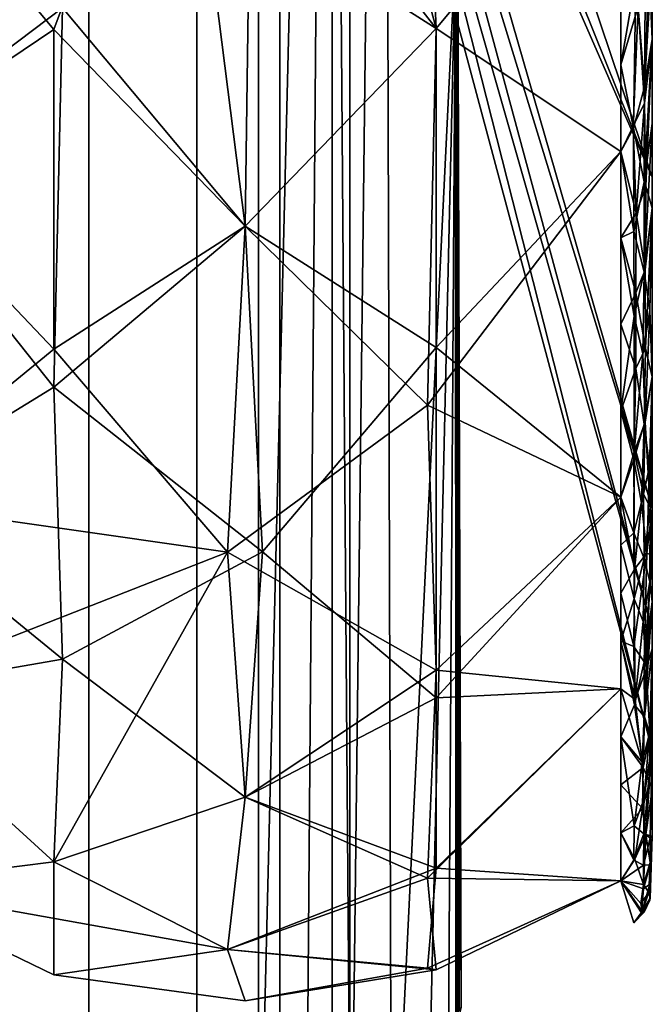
# Model space of a CAD drawing. Header units: inches. Extents: x -17 to 17, y -17 to 17.1.
# Tile 317 of 656: x 15.064 to 15.669, y -15.331 to -14.389. Entities that reach past the tile are written whole.
import ezdxf

# ---------------------------------------------------------------- set-up
doc = ezdxf.new("R2010")
doc.units = ezdxf.units.IN
doc.header["$MEASUREMENT"] = 0
for name, color, linetype in [('AFUCH-3-ARFB', 5, 'Continuous'), ('AFUCH-3-ARPL', 19, 'Continuous'), ('AFUCH-3-CTPL', 19, 'Continuous')]:
    doc.layers.add(name, color=color, linetype=linetype)

msp = doc.modelspace()

# ---------------------------------------------------------------- meshes
at = {"layer": 'AFUCH-3-ARFB'}
mesh = msp.add_polyface(dxfattribs=at)
corners = [(15.416, 10.1924, 18.5), (15.28596, 9.68825, 18.5), (14.92603, 9.31205, 18.5), (14.50286, 9.05141, 18.5), (14.31394, 8.96839, 18.5), (14.10954, 8.94, 18.5), (13.54011, 8.94, 18.5), (13.54011, -12.13793, 18.5), (14.21887, -12.13793, 18.5), (14.33895, -12.15099, 18.5), (14.45342, -12.18956, 18.5), (14.89992, -12.39613, 18.5), (15.32181, -12.76387, 18.5), (15.48003, -13.30069, 18.5), (15.48617, -15.33459, 18.5), (15.3537, -15.835, 18.5), (14.98878, -16.20212, 18.5), (14.48918, -16.3376, 18.5), (13.43805, -16.34077, 18.5), (12.93678, -16.20781, 18.5), (12.56952, -15.84165, 18.5), (12.43504, -15.34078, 18.5), (12.43504, 12.84034, 18.5), (12.54447, 13.10511, 18.5), (12.80891, 13.21534, 18.5), (14.65687, 13.22091, 18.5), (15.18786, 13.00284, 18.5), (15.40912, 12.47318, 18.5)]
mesh.append_faces([[corners[k] for k in face] for face in [(0, 22, 27), (18, 21, 17)]], dxfattribs={"vtx0": -1, "vtx1": -1})
mesh.append_faces([[corners[k] for k in face] for face in [(0, 5, 6, 22), (21, 13, 14, 17)]], dxfattribs={"vtx0": -1, "vtx2": -1, "vtx3": -1})
mesh.append_faces([[corners[k] for k in face] for face in [(2, 3, 0, 1), (20, 21, 18, 19)]], dxfattribs={"vtx1": -1})
mesh.append_faces([[corners[k] for k in face] for face in [(7, 8, 13, 21)]], dxfattribs={"vtx1": -1, "vtx2": -1, "vtx3": -1})
mesh.append_faces([[corners[k] for k in face] for face in [(6, 7, 21, 22)]], dxfattribs={"vtx1": -1, "vtx3": -1})
mesh.append_faces([[corners[k] for k in face] for face in [(11, 12, 13, 10), (15, 16, 17, 14)]], dxfattribs={"vtx2": -1})
mesh.append_faces([[corners[k] for k in face] for face in [(3, 4, 5, 0), (25, 26, 27, 22), (8, 9, 10, 13)]], dxfattribs={"vtx2": -1, "vtx3": -1})
mesh.append_faces([[corners[k] for k in face] for face in [(22, 23, 24, 25)]], dxfattribs={"vtx3": -1})
mesh = msp.add_polyface(dxfattribs=at)
corners = [(12.62894, -15.58325, 38.875), (15.29214, -15.58325, 38.875), (15.29214, -12.72204, 38.875), (15.11816, -12.53594, 38.875), (14.90296, -12.39991, 38.875), (14.45374, -12.19058, 38.875), (14.33788, -12.15127, 38.875), (14.21604, -12.13793, 38.875), (13.54011, -12.13798, 38.875), (13.54011, -11.24071, 38.875), (12.62894, -11.24071, 38.875)]
mesh.append_faces([[corners[k] for k in face] for face in [(7, 8, 2)]], dxfattribs={"vtx1": -1, "vtx2": -1})
mesh.append_faces([[corners[k] for k in face] for face in [(5, 6, 7, 4)]], dxfattribs={"vtx2": -1})
mesh.append_faces([[corners[k] for k in face] for face in [(0, 1, 2, 8), (2, 3, 4, 7)]], dxfattribs={"vtx2": -1, "vtx3": -1})
mesh.append_faces([[corners[k] for k in face] for face in [(8, 9, 10, 0)]], dxfattribs={"vtx3": -1})
mesh = msp.add_polyface(dxfattribs=at)
corners = [(15.29214, -15.58325, 38.875), (15.33751, -15.58325, 38.86993), (15.38065, -15.58325, 38.85497), (15.41943, -15.58325, 38.83086), (15.45193, -15.58325, 38.79879), (15.47362, -15.46585, 38.76604), (15.48117, -15.34291, 38.75027), (15.48088, -14.32447, 38.75096), (15.48059, -13.30602, 38.75163), (15.47252, -13.17951, 38.76808), (15.44947, -13.05878, 38.80177), (15.41192, -12.94215, 38.83651), (15.35951, -12.82935, 38.86365), (15.29214, -12.72204, 38.875)]
mesh.append_faces([[corners[k] for k in face] for face in [(9, 7, 8)]], dxfattribs={"vtx0": -1})
mesh.append_faces([[corners[k] for k in face] for face in [(11, 7, 10), (12, 2, 11)]], dxfattribs={"vtx0": -1, "vtx1": -1})
mesh.append_faces([[corners[k] for k in face] for face in [(7, 11, 3)]], dxfattribs={"vtx0": -1, "vtx1": -1, "vtx2": -1})
mesh.append_faces([[corners[k] for k in face] for face in [(7, 9, 10), (11, 2, 3)]], dxfattribs={"vtx0": -1, "vtx2": -1})
mesh.append_faces([[corners[k] for k in face] for face in [(4, 5, 7), (3, 4, 7), (1, 2, 12), (0, 1, 12)]], dxfattribs={"vtx1": -1, "vtx2": -1})
mesh.append_faces([[corners[k] for k in face] for face in [(5, 6, 7), (12, 13, 0)]], dxfattribs={"vtx2": -1})
mesh = msp.add_polyface(dxfattribs=at)
corners = [(15.48003, -13.30069, 18.5), (15.48059, -13.30602, 38.75163), (15.48088, -14.32447, 38.75096), (15.48117, -15.34291, 38.75027), (15.48617, -15.33459, 18.5), (15.48022, -13.30252, 25.4445), (15.48445, -15.33745, 25.44315), (15.48335, -14.40018, 18.5), (15.48041, -13.30427, 32.09807), (15.48197, -14.32115, 28.77128), (15.48281, -15.34018, 32.09671), (15.48144, -13.7679, 18.5), (15.482, -14.08565, 23.5237), (15.48374, -14.76554, 22.67707), (15.48031, -13.3034, 28.77128), (15.48121, -13.81177, 27.10789), (15.48111, -13.85967, 31.15754), (15.48158, -14.47896, 33.76115), (15.4805, -13.30515, 35.42485), (15.48072, -13.77392, 38.75132), (15.48091, -13.8372, 34.96639), (15.48103, -14.83369, 38.75061)]
mesh.append_faces([[corners[k] for k in face] for face in [(19, 18, 1)]], dxfattribs={"vtx0": -1})
mesh.append_faces([[corners[k] for k in face] for face in [(11, 12, 7), (8, 16, 14), (7, 13, 4)]], dxfattribs={"vtx0": -1, "vtx1": -1})
mesh.append_faces([[corners[k] for k in face] for face in [(13, 12, 9), (18, 19, 20), (17, 21, 10), (16, 15, 14), (7, 12, 13), (5, 12, 11), (15, 12, 5), (6, 13, 9), (15, 16, 9), (15, 9, 12), (9, 16, 17), (16, 8, 20), (17, 10, 9), (20, 17, 16), (17, 20, 2)]], dxfattribs={"vtx0": -1, "vtx1": -1, "vtx2": -1})
mesh.append_faces([[corners[k] for k in face] for face in [(20, 8, 18), (15, 5, 14), (17, 2, 21)]], dxfattribs={"vtx0": -1, "vtx2": -1})
mesh.append_faces([[corners[k] for k in face] for face in [(3, 10, 21)]], dxfattribs={"vtx1": -1})
mesh.append_faces([[corners[k] for k in face] for face in [(6, 4, 13), (10, 6, 9), (19, 2, 20)]], dxfattribs={"vtx1": -1, "vtx2": -1})
mesh.append_faces([[corners[k] for k in face] for face in [(11, 0, 5)]], dxfattribs={"vtx2": -1})
at = {"layer": 'AFUCH-3-ARPL'}
mesh = msp.add_polyface(dxfattribs=at)
corners = [(15.37973, 9.48387, 35.62321), (15.37973, 7.98648, 36.10974), (15.37973, 3.14397, 37.47721), (15.37973, -1.791, 38.46006), (15.37973, -6.78793, 39.05221), (15.37973, -11.81593, 39.25), (15.37973, -14.12097, 39.25), (15.37973, -15.36211, 39.25), (15.37973, -15.36211, 38.875), (15.37973, -11.81593, 38.875), (15.37973, -6.81738, 38.67837), (15.37973, -1.84973, 38.08969), (15.37973, 3.05632, 37.1126), (15.37973, 7.87046, 35.75314), (15.37973, 10.48894, 34.90234), (15.37973, 10.60482, 35.25899)]
mesh.append_faces([[corners[k] for k in face] for face in [(13, 2, 12)]], dxfattribs={"vtx0": -1, "vtx1": -1})
mesh.append_faces([[corners[k] for k in face] for face in [(3, 11, 12, 2)]], dxfattribs={"vtx0": -1, "vtx2": -1})
mesh.append_faces([[corners[k] for k in face] for face in [(5, 6, 9), (1, 2, 13, 0)]], dxfattribs={"vtx1": -1, "vtx2": -1})
mesh.append_faces([[corners[k] for k in face] for face in [(4, 5, 9, 10), (3, 4, 10, 11)]], dxfattribs={"vtx1": -1, "vtx3": -1})
mesh.append_faces([[corners[k] for k in face] for face in [(14, 15, 0, 13)]], dxfattribs={"vtx2": -1})
mesh.append_faces([[corners[k] for k in face] for face in [(6, 7, 8, 9)]], dxfattribs={"vtx3": -1})
mesh = msp.add_polyface(dxfattribs=at)
corners = [(15.37973, -11.81593, 38.875), (15.37973, -15.36211, 38.875), (15.2625, -15.79961, 38.875), (14.94223, -16.11988, 38.875), (14.50473, -16.23711, 38.875), (13.49607, -16.23711, 38.875), (13.05857, -16.11988, 38.875), (12.7383, -15.79961, 38.875), (12.62107, -15.36211, 38.875), (12.62107, -11.81593, 38.875)]
mesh.append_faces([[corners[k] for k in face] for face in [(1, 4, 5, 8)]], dxfattribs={"vtx0": -1, "vtx2": -1, "vtx3": -1})
mesh.append_faces([[corners[k] for k in face] for face in [(6, 7, 8, 5), (2, 3, 4, 1), (9, 0, 1, 8)]], dxfattribs={"vtx2": -1})
mesh = msp.add_polyface(dxfattribs=at)
corners = [(15.37973, -14.12097, 39.25), (15.3627, -14.12097, 39.37941), (15.31275, -14.12097, 39.5), (15.23329, -14.12097, 39.60355), (15.12973, -14.12097, 39.68301), (15.00914, -14.12097, 39.73296), (14.87973, -14.12097, 39.75), (14.87973, -15.36211, 39.75), (15.00914, -15.36211, 39.73296), (15.12973, -15.36211, 39.68301), (15.23329, -15.36211, 39.60355), (15.31275, -15.36211, 39.5), (15.3627, -15.36211, 39.37941), (15.37973, -15.36211, 39.25)]
mesh.append_faces([[corners[k] for k in face] for face in [(1, 12, 13, 0)]], dxfattribs={"vtx0": -1})
mesh.append_faces([[corners[k] for k in face] for face in [(2, 11, 12, 1), (11, 2, 3, 10), (5, 8, 9, 4), (10, 3, 4, 9)]], dxfattribs={"vtx0": -1, "vtx2": -1})
mesh.append_faces([[corners[k] for k in face] for face in [(6, 7, 8, 5)]], dxfattribs={"vtx2": -1})
at = {"layer": 'AFUCH-3-CTPL'}
mesh = msp.add_polyface(dxfattribs=at)
corners = [(14.91875, -13.35996, 0.0629), (15.27931, -13.35996, 0.00001), (15.63909, -13.35996, 0.06726), (15.63909, -14.18476, 0.25552), (15.63909, -14.84621, 0.783), (15.63909, -15.21328, 1.54524), (15.63909, -15.21328, 2.39126), (15.63909, -14.84621, 3.15349), (15.63909, -14.18476, 3.68098), (15.63909, -13.35996, 3.86924), (15.27931, -13.35996, 3.93648), (14.91875, -13.35996, 3.8736), (14.91875, -14.18666, 3.68491), (14.91875, -14.84962, 3.15622), (14.91875, -15.21754, 2.39223), (14.91875, -15.21754, 1.54427), (14.91875, -14.84962, 0.78028), (14.91875, -14.18666, 0.25159), (15.27931, -14.58713, 3.50708), (15.27931, -15.13327, 2.82223), (15.27931, -15.32819, 1.96825), (15.27931, -15.13327, 1.11426), (15.27931, -14.58713, 0.42942), (15.63909, -13.69223, 3.7934), (15.34639, -13.96857, 3.83729), (15.45711, -13.35996, 3.90325), (14.91875, -13.77331, 3.77926), (15.11478, -14.00599, 3.81449), (15.10113, -13.35996, 3.90541), (15.10453, -14.37805, 3.63649), (14.91875, -14.51814, 3.42056), (15.09622, -14.7409, 3.34919), (15.29608, -14.8986, 3.19527), (15.10448, -15.00112, 3.02941), (14.91875, -15.03358, 2.77422), (15.63909, -14.51549, 3.41724), (15.63909, -15.02975, 2.77238), (15.46221, -15.20122, 2.61253), (15.26254, -15.27881, 2.40621), (15.45396, -15.29692, 2.21198), (15.63909, -15.21328, 1.96825), (15.46221, -14.39781, 3.61998), (15.46221, -15.03806, 2.96289), (14.91875, -15.21754, 1.96825), (15.46221, -15.29842, 1.74984), (15.26254, -15.27881, 1.53028), (15.45396, -15.21085, 1.34743), (15.63909, -15.02975, 1.16412), (15.46221, -14.70307, 3.38295), (14.91875, -15.03358, 1.16227), (15.46221, -15.01169, 0.9304), (15.26254, -14.89876, 0.7411), (15.45396, -14.75819, 0.60584), (15.63909, -14.51549, 0.51926), (14.91875, -14.51814, 0.51593), (15.46221, -14.39781, 0.31652), (15.21522, -14.08125, 0.13867), (15.44438, -14.00147, 0.12266), (15.63909, -13.77236, 0.16139), (15.09622, -14.39899, 0.31464), (15.45711, -13.35996, 0.03325), (15.09622, -14.7046, 0.55194), (15.09622, -15.19518, 2.63605), (15.09622, -15.30318, 2.16286), (15.09622, -15.19518, 1.30045), (15.2836, -14.28419, 3.70595), (15.3002, -13.74377, 0.03814), (14.91875, -13.77331, 0.15724), (15.10113, -13.35996, 0.03109), (15.10711, -13.78309, 0.05981)]
mesh.append_faces([[corners[k] for k in face] for face in [(54, 61, 16), (36, 37, 6), (15, 45, 43), (35, 48, 7), (16, 51, 49), (53, 55, 3), (43, 63, 14), (49, 64, 15), (67, 69, 17)]], dxfattribs={"vtx0": -1, "vtx1": -1})
mesh.append_faces([[corners[k] for k in face] for face in [(48, 41, 18), (24, 27, 65), (23, 25, 24), (39, 6, 37), (18, 29, 31), (32, 33, 19), (19, 33, 62), (46, 5, 44), (39, 44, 40), (18, 65, 29), (46, 50, 47), (19, 38, 37), (20, 45, 44), (52, 55, 53), (52, 4, 50), (64, 21, 45), (59, 22, 61), (21, 51, 50), (12, 29, 27), (22, 56, 55), (52, 22, 55), (27, 28, 26), (38, 63, 20), (8, 24, 41), (27, 24, 10), (18, 31, 32), (29, 30, 31), (31, 13, 33), (42, 37, 36), (31, 33, 32), (38, 39, 37), (62, 38, 19), (42, 7, 48), (19, 37, 42), (45, 63, 43), (39, 38, 20), (35, 41, 48), (65, 18, 41), (42, 32, 19), (48, 32, 42), (45, 46, 44), (62, 14, 63), (20, 44, 39), (51, 64, 49), (46, 45, 21), (48, 18, 32), (51, 52, 50), (15, 64, 45), (21, 50, 46), (59, 61, 54), (52, 51, 22), (56, 57, 55), (16, 61, 51), (3, 55, 57), (69, 67, 68), (59, 56, 22), (59, 17, 56), (56, 66, 57), (57, 60, 58), (61, 22, 51), (63, 38, 62), (34, 62, 33), (20, 63, 45), (21, 64, 51), (29, 65, 27), (24, 65, 41), (57, 66, 60), (66, 56, 69), (17, 69, 56), (1, 66, 69)]], dxfattribs={"vtx0": -1, "vtx1": -1, "vtx2": -1})
mesh.append_faces([[corners[k] for k in face] for face in [(24, 25, 10), (29, 12, 30), (33, 13, 34), (44, 5, 40), (50, 4, 47), (66, 1, 60)]], dxfattribs={"vtx0": -1, "vtx2": -1})
mesh.append_faces([[corners[k] for k in face] for face in [(9, 25, 23), (0, 68, 67)]], dxfattribs={"vtx1": -1})
mesh.append_faces([[corners[k] for k in face] for face in [(10, 28, 27), (36, 7, 42), (26, 12, 27), (8, 23, 24), (30, 13, 31), (68, 1, 69), (35, 8, 41), (34, 14, 62), (40, 6, 39), (47, 5, 46), (53, 4, 52), (54, 17, 59), (58, 3, 57)]], dxfattribs={"vtx1": -1, "vtx2": -1})
mesh.append_faces([[corners[k] for k in face] for face in [(28, 11, 26), (60, 2, 58)]], dxfattribs={"vtx2": -1})
mesh = msp.add_polyface(dxfattribs=at)
corners = [(15.66929, -13.35996, 0.24041), (15.40177, -13.35996, 1.23883), (15.40177, -13.87574, 1.45247), (15.40177, -14.08938, 1.96825), (15.40177, -13.87574, 2.48403), (15.40177, -13.35996, 2.69767), (15.66929, -13.35996, 3.69609), (15.66929, -14.22388, 3.4646), (15.66929, -14.85631, 2.83217), (15.66929, -15.0878, 1.96825), (15.66929, -14.85631, 1.10433), (15.66929, -14.22388, 0.4719), (15.40177, -13.61785, 1.34565), (15.40177, -13.98256, 1.71036), (15.40177, -13.98256, 2.22614), (15.40177, -13.61785, 2.59085), (15.40177, -13.74679, 2.53744), (15.40177, -14.03597, 2.09719), (15.66929, -14.97205, 2.40021), (15.66929, -13.79192, 3.58034), (15.40177, -13.4889, 2.64426), (15.40177, -13.92915, 2.35508), (15.66929, -14.97205, 1.53629), (15.40177, -13.92915, 1.58141), (15.66929, -13.79192, 0.35615), (15.40177, -13.4889, 1.29224), (15.40177, -13.74679, 1.39906), (15.66929, -14.54009, 3.14838), (15.40177, -14.03597, 1.8393), (15.66929, -14.54009, 0.78811)]
mesh.append_faces([[corners[k] for k in face] for face in [(6, 20, 5)]], dxfattribs={"vtx0": -1})
mesh.append_faces([[corners[k] for k in face] for face in [(27, 16, 7), (2, 29, 26), (19, 20, 6), (29, 23, 10), (4, 27, 21), (0, 25, 24), (22, 28, 9), (8, 21, 27), (24, 12, 11), (11, 26, 29), (3, 9, 28)]], dxfattribs={"vtx0": -1, "vtx1": -1})
mesh.append_faces([[corners[k] for k in face] for face in [(8, 14, 21), (9, 3, 17), (11, 12, 26), (22, 13, 28)]], dxfattribs={"vtx0": -1, "vtx2": -1})
mesh.append_faces([[corners[k] for k in face] for face in [(1, 25, 0)]], dxfattribs={"vtx1": -1})
mesh.append_faces([[corners[k] for k in face] for face in [(4, 16, 27), (8, 18, 14), (18, 9, 17), (19, 7, 15), (22, 10, 13), (15, 20, 19), (23, 13, 10), (2, 23, 29), (17, 14, 18), (16, 15, 7), (25, 12, 24)]], dxfattribs={"vtx1": -1, "vtx2": -1})
mesh = msp.add_polyface(dxfattribs=at)
corners = [(15.66929, -13.35996, 0.11107), (15.66929, -13.35996, 0.24041), (15.66929, -14.22388, 0.4719), (15.66929, -14.85631, 1.10433), (15.66929, -15.0878, 1.96825), (15.66929, -14.85631, 2.83217), (15.66929, -14.22388, 3.4646), (15.66929, -13.35996, 3.69609), (15.66929, -13.35996, 3.82543), (15.66929, -14.16576, 3.64151), (15.66929, -14.81196, 3.12618), (15.66929, -15.17057, 2.38151), (15.66929, -15.17057, 1.55499), (15.66929, -14.81196, 0.81032), (15.66929, -14.16576, 0.29499)]
mesh.append_faces([[corners[k] for k in face] for face in [(12, 4, 11)]], dxfattribs={"vtx0": -1, "vtx1": -1})
mesh.append_faces([[corners[k] for k in face] for face in [(5, 10, 11, 4), (10, 5, 6, 9)]], dxfattribs={"vtx0": -1, "vtx2": -1})
mesh.append_faces([[corners[k] for k in face] for face in [(1, 2, 14, 0)]], dxfattribs={"vtx1": -1})
mesh.append_faces([[corners[k] for k in face] for face in [(3, 4, 12, 13), (2, 3, 13, 14)]], dxfattribs={"vtx1": -1, "vtx3": -1})
mesh.append_faces([[corners[k] for k in face] for face in [(7, 8, 9, 6)]], dxfattribs={"vtx2": -1})
mesh = msp.add_polyface(dxfattribs=at)
corners = [(15.66724, -14.23373, 3.62255), (15.66929, -14.06503, 3.6645), (15.6634, -14.08443, 3.70297), (15.66257, -14.1063, 0.24127), (15.66298, -14.28361, 0.33002), (15.65211, -14.24646, 0.29515), (15.66165, -14.46939, 3.48949), (15.66595, -14.3336, 3.57013), (15.65586, -14.37694, 3.56134), (15.65099, -14.4914, 3.48757), (15.63909, -14.26744, 3.61504), (15.65258, -14.12433, 3.70012), (15.63909, -14.18476, 3.68098), (15.63909, -14.18476, 0.25552), (15.63909, -14.08166, 0.23199), (15.65178, -14.12528, 0.23607), (15.66929, -14.40808, 3.44826), (15.66929, -14.24653, 3.57709), (15.63909, -14.08166, 3.70451), (15.66929, -14.40808, 0.48824), (15.6618, -14.4536, 0.43589), (15.66929, -14.32731, 0.42382), (15.66929, -14.16576, 0.29499), (15.65355, -14.34963, 0.35547), (15.66156, -14.54458, 0.50461), (15.66929, -14.24653, 0.3594), (15.66929, -14.16576, 3.64151), (15.66019, -14.25665, 3.62623), (15.63909, -14.43281, 0.45332), (15.63909, -14.35012, 0.38739), (15.63909, -14.26744, 0.32145), (15.65142, -14.49332, 0.45077), (15.63909, -14.35012, 3.54911), (15.63909, -14.43281, 3.48317), (15.66929, -14.32731, 3.51268), (15.66292, -14.5487, 3.42571)]
mesh.append_faces([[corners[k] for k in face] for face in [(10, 11, 12), (12, 11, 18), (19, 20, 21)]], dxfattribs={"vtx0": -1, "vtx1": -1})
mesh.append_faces([[corners[k] for k in face] for face in [(0, 1, 2), (3, 4, 5), (6, 7, 8), (6, 8, 9), (6, 16, 7), (7, 17, 0), (4, 3, 22), (4, 23, 5), (5, 15, 3), (20, 19, 24), (27, 10, 8), (2, 11, 27), (5, 13, 15), (5, 23, 30), (23, 4, 20), (23, 31, 28), (20, 31, 23), (7, 27, 8), (33, 9, 8), (27, 7, 0), (27, 0, 2), (27, 11, 10), (20, 4, 21), (6, 35, 16)]], dxfattribs={"vtx0": -1, "vtx1": -1, "vtx2": -1})
mesh.append_faces([[corners[k] for k in face] for face in [(0, 26, 1)]], dxfattribs={"vtx0": -1, "vtx2": -1})
mesh.append_faces([[corners[k] for k in face] for face in [(23, 28, 29, 30), (7, 16, 34, 17)]], dxfattribs={"vtx0": -1, "vtx3": -1})
mesh.append_faces([[corners[k] for k in face] for face in [(13, 14, 15), (25, 21, 4, 22), (32, 33, 8, 10), (17, 26, 0), (30, 13, 5)]], dxfattribs={"vtx1": -1, "vtx2": -1})
mesh = msp.add_polyface(dxfattribs=at)
corners = [(15.65352, -14.65084, 3.3518), (15.63909, -14.59817, 3.3513), (15.63909, -14.68085, 3.28537), (15.66694, -14.66723, 0.62852), (15.66015, -14.70922, 0.65194), (15.66159, -14.63073, 0.57882), (15.66257, -14.62879, 3.35735), (15.66286, -14.70363, 3.28438), (15.66929, -14.56963, 0.61707), (15.66929, -14.48886, 3.38385), (15.66929, -14.40808, 3.44826), (15.66292, -14.5487, 3.42571), (15.66929, -14.56963, 3.31943), (15.66156, -14.54458, 0.50461), (15.65164, -14.59198, 0.52995), (15.65142, -14.49332, 0.45077), (15.66929, -14.40808, 0.48824), (15.66929, -14.48886, 0.55265), (15.65099, -14.4914, 3.48757), (15.65374, -14.57441, 3.41909), (15.66165, -14.46939, 3.48949), (15.66929, -14.65041, 0.68148), (15.66929, -14.73118, 0.7459), (15.65195, -14.67321, 0.60406), (15.63909, -14.43281, 0.45332), (15.63909, -14.51549, 0.51926), (15.63909, -14.68085, 0.65113), (15.63909, -14.59817, 0.5852), (15.63909, -14.76353, 0.71707), (15.6618, -14.4536, 0.43589), (15.66256, -14.77456, 0.72789), (15.63909, -14.76353, 3.21943), (15.65357, -14.72324, 3.28045), (15.63909, -14.51549, 3.41724), (15.63909, -14.43281, 3.48317), (15.66929, -14.73118, 3.1906), (15.66929, -14.65041, 3.25501)]
mesh.append_faces([[corners[k] for k in face] for face in [(24, 15, 25), (1, 19, 33)]], dxfattribs={"vtx0": -1, "vtx1": -1})
mesh.append_faces([[corners[k] for k in face] for face in [(3, 4, 5), (6, 0, 7), (3, 5, 8), (13, 14, 15), (5, 14, 13), (18, 19, 20), (6, 12, 11), (23, 14, 5), (14, 25, 15), (14, 23, 27), (29, 13, 15), (23, 5, 4), (4, 3, 30), (5, 13, 17), (7, 0, 32), (0, 6, 19), (33, 19, 18), (20, 19, 11), (19, 6, 11), (30, 3, 22), (6, 7, 12), (32, 0, 2), (0, 19, 1)]], dxfattribs={"vtx0": -1, "vtx1": -1, "vtx2": -1})
mesh.append_faces([[corners[k] for k in face] for face in [(0, 1, 2), (5, 17, 8)]], dxfattribs={"vtx0": -1, "vtx2": -1})
mesh.append_faces([[corners[k] for k in face] for face in [(7, 35, 36, 12)]], dxfattribs={"vtx0": -1, "vtx3": -1})
mesh.append_faces([[corners[k] for k in face] for face in [(9, 10, 11, 12), (16, 17, 13), (21, 22, 3, 8), (26, 27, 23, 28), (27, 25, 14), (2, 31, 32), (34, 33, 18)]], dxfattribs={"vtx1": -1, "vtx2": -1})
mesh = msp.add_polyface(dxfattribs=at)
corners = [(15.65145, -14.88026, 0.83872), (15.6608, -14.84353, 0.80687), (15.66145, -14.90499, 0.89165), (15.66408, -14.89985, 3.04439), (15.66929, -14.85678, 3.0331), (15.66661, -14.81699, 3.14486), (15.65905, -14.85203, 3.1225), (15.65216, -14.91515, 3.04823), (15.63909, -14.84621, 0.783), (15.63909, -14.76353, 0.71707), (15.65188, -14.80321, 0.74233), (15.66929, -14.73118, 3.1906), (15.66152, -14.77653, 3.20885), (15.65151, -14.81048, 3.18602), (15.66929, -14.85678, 0.9034), (15.66703, -14.92731, 0.94544), (15.66711, -14.85592, 0.844), (15.66256, -14.77456, 0.72789), (15.66286, -14.70363, 3.28438), (15.65357, -14.72324, 3.28045), (15.65195, -14.67321, 0.60406), (15.66015, -14.70922, 0.65194), (15.65198, -14.94336, 0.92979), (15.63909, -14.89209, 0.87828), (15.66929, -14.73118, 0.7459), (15.66929, -14.81196, 0.81032), (15.66929, -14.90161, 0.99648), (15.66929, -14.94644, 1.08957), (15.63909, -14.89209, 3.05822), (15.63909, -14.93798, 2.96294), (15.63909, -14.84621, 3.15349), (15.66929, -14.81196, 3.12618), (15.63909, -14.76353, 3.21943), (15.66929, -14.90161, 2.94001)]
mesh.append_faces([[corners[k] for k in face] for face in [(14, 16, 25), (31, 5, 4)]], dxfattribs={"vtx0": -1, "vtx1": -1})
mesh.append_faces([[corners[k] for k in face] for face in [(0, 1, 2), (3, 4, 5), (3, 6, 7), (5, 11, 12), (13, 6, 12), (1, 0, 10), (14, 15, 16), (16, 1, 17), (18, 19, 12), (13, 12, 19), (5, 6, 3), (0, 8, 10), (20, 10, 9), (21, 17, 10), (0, 22, 23), (20, 21, 10), (17, 24, 16), (2, 1, 16), (17, 1, 10), (15, 2, 16), (7, 6, 13), (30, 7, 13), (12, 6, 5), (11, 18, 12), (13, 19, 32)]], dxfattribs={"vtx0": -1, "vtx1": -1, "vtx2": -1})
mesh.append_faces([[corners[k] for k in face] for face in [(16, 24, 25), (5, 31, 11), (3, 33, 4)]], dxfattribs={"vtx0": -1, "vtx2": -1})
mesh.append_faces([[corners[k] for k in face] for face in [(15, 14, 26, 27)]], dxfattribs={"vtx0": -1, "vtx3": -1})
mesh.append_faces([[corners[k] for k in face] for face in [(8, 9, 10), (23, 8, 0), (28, 29, 7, 30), (32, 30, 13)]], dxfattribs={"vtx1": -1, "vtx2": -1})
mesh = msp.add_polyface(dxfattribs=at)
corners = [(15.66349, -15.01071, 1.06907), (15.66703, -14.92731, 0.94544), (15.66929, -14.94644, 1.08957), (15.66725, -15.07334, 2.71958), (15.66185, -15.05639, 2.78432), (15.66064, -15.10488, 2.6795), (15.65971, -15.09965, 1.24104), (15.63909, -15.02975, 1.16412), (15.65275, -15.03983, 1.09582), (15.65167, -14.98903, 2.93396), (15.63909, -14.93798, 2.96294), (15.63909, -14.98386, 2.86766), (15.66408, -14.89985, 3.04439), (15.66146, -15.00374, 2.88702), (15.66929, -14.90161, 2.94001), (15.66929, -15.03609, 1.27574), (15.66929, -15.08092, 1.36882), (15.66699, -15.07099, 1.20955), (15.66929, -14.99127, 1.18265), (15.65224, -15.04499, 2.8316), (15.63909, -15.02975, 2.77238), (15.63909, -15.07563, 2.6771), (15.65216, -14.91515, 3.04823), (15.63909, -14.98386, 1.06884), (15.66058, -14.96534, 0.98149), (15.66145, -14.90499, 0.89165), (15.65198, -14.94336, 0.92979), (15.65145, -14.88026, 0.83872), (15.66929, -14.99127, 2.75385), (15.66929, -14.94644, 2.84693), (15.63909, -14.93798, 0.97356), (15.63909, -14.89209, 0.87828), (15.66661, -15.11889, 2.61133), (15.66929, -15.03609, 2.66076), (15.63909, -15.07563, 1.2594)]
mesh.append_faces([[corners[k] for k in face] for face in [(0, 1, 2), (3, 4, 5), (6, 7, 8), (12, 13, 14), (12, 22, 9), (0, 17, 6), (1, 24, 25), (26, 27, 25), (19, 9, 11), (26, 25, 24), (0, 6, 8), (26, 8, 23), (24, 0, 8), (26, 24, 8), (24, 1, 0), (13, 12, 9), (22, 10, 9), (19, 13, 9), (13, 19, 4), (19, 5, 4), (29, 13, 4), (3, 32, 33), (5, 19, 21), (17, 0, 18), (4, 3, 28)]], dxfattribs={"vtx0": -1, "vtx1": -1, "vtx2": -1})
mesh.append_faces([[corners[k] for k in face] for face in [(9, 10, 11), (8, 7, 23)]], dxfattribs={"vtx0": -1, "vtx2": -1})
mesh.append_faces([[corners[k] for k in face] for face in [(19, 11, 20, 21), (26, 23, 30, 31)]], dxfattribs={"vtx0": -1, "vtx3": -1})
mesh.append_faces([[corners[k] for k in face] for face in [(15, 16, 17, 18), (28, 29, 4), (2, 18, 0), (29, 14, 13), (33, 28, 3), (34, 7, 6)]], dxfattribs={"vtx1": -1, "vtx2": -1})
mesh = msp.add_polyface(dxfattribs=at)
corners = [(15.65201, -15.16061, 1.38251), (15.63909, -15.1674, 1.44996), (15.63909, -15.12151, 1.35468), (15.63909, -15.07563, 1.2594), (15.66661, -15.11889, 2.61133), (15.66929, -15.12575, 2.47459), (15.66929, -15.08092, 2.56768), (15.66929, -15.03609, 2.66076), (15.65151, -15.19338, 1.49334), (15.66099, -15.19834, 1.55707), (15.66122, -15.16845, 1.44212), (15.66714, -15.17212, 1.50189), (15.66929, -15.08092, 1.36882), (15.63909, -15.21328, 1.54524), (15.63909, -15.07563, 2.6771), (15.63909, -15.12151, 2.58182), (15.66064, -15.10488, 2.6795), (15.6598, -15.14399, 2.57832), (15.65971, -15.09965, 1.24104), (15.66122, -15.13551, 1.33987), (15.666, -15.22437, 2.16194), (15.66929, -15.17057, 2.07156), (15.66929, -15.17057, 2.17488), (15.66929, -15.17057, 2.27819), (15.66303, -15.16887, 2.4825), (15.65255, -15.19251, 2.44314), (15.66725, -15.07334, 2.71958), (15.63909, -15.1674, 2.48654), (15.66929, -15.17057, 1.55499), (15.6672, -15.19787, 1.61779), (15.66929, -15.17057, 2.38151), (15.63909, -15.21328, 2.39126), (15.66929, -15.12575, 1.4619), (15.66929, -15.17057, 1.86493), (15.66929, -15.17057, 1.96825), (15.66675, -15.23164, 1.91618), (15.66929, -15.17057, 1.76162), (15.6669, -15.21641, 1.72792), (15.66929, -15.17057, 1.6583), (15.66719, -15.1956, 2.3305), (15.66699, -15.07099, 1.20955), (15.66718, -15.22974, 2.03822)]
mesh.append_faces([[corners[k] for k in face] for face in [(1, 8, 13)]], dxfattribs={"vtx0": -1, "vtx1": -1})
mesh.append_faces([[corners[k] for k in face] for face in [(0, 8, 1), (9, 8, 10), (11, 10, 12), (4, 16, 17), (18, 19, 0), (24, 17, 25), (16, 4, 26), (11, 28, 29), (24, 4, 17), (15, 17, 16), (27, 25, 17), (24, 5, 4), (8, 0, 10), (9, 10, 11), (10, 0, 19), (9, 11, 29), (39, 30, 24), (19, 12, 10), (12, 19, 40), (18, 40, 19), (18, 0, 3)]], dxfattribs={"vtx0": -1, "vtx1": -1, "vtx2": -1})
mesh.append_faces([[corners[k] for k in face] for face in [(17, 15, 27), (24, 30, 5), (29, 28, 38), (41, 34, 21)]], dxfattribs={"vtx0": -1, "vtx2": -1})
mesh.append_faces([[corners[k] for k in face] for face in [(0, 1, 2, 3), (4, 5, 6, 7), (20, 21, 22, 23), (11, 12, 32, 28)]], dxfattribs={"vtx0": -1, "vtx3": -1})
mesh.append_faces([[corners[k] for k in face] for face in [(14, 15, 16), (27, 31, 25), (33, 34, 35), (36, 33, 37, 38), (23, 30, 39)]], dxfattribs={"vtx1": -1, "vtx2": -1})
mesh = msp.add_polyface(dxfattribs=at)
corners = [(15.6583, -15.23508, 2.18253), (15.666, -15.22437, 2.16194), (15.66081, -15.21693, 2.28665), (15.63909, -15.21328, 2.28551), (15.65255, -15.19251, 2.44314), (15.63909, -15.21328, 2.39126), (15.66675, -15.23164, 1.91618), (15.65906, -15.24398, 1.87326), (15.6669, -15.21641, 1.72792), (15.63909, -15.21328, 2.074), (15.6515, -15.25353, 2.00529), (15.65968, -15.24256, 2.07484), (15.66929, -15.17057, 2.27819), (15.66719, -15.1956, 2.3305), (15.65151, -15.19338, 1.49334), (15.66099, -15.19834, 1.55707), (15.63909, -15.21328, 1.65099), (15.66135, -15.24323, 1.9732), (15.66929, -15.17057, 1.96825), (15.66718, -15.22974, 2.03822), (15.66929, -15.17057, 1.86493), (15.63909, -15.21328, 1.75674), (15.66076, -15.22092, 1.67365), (15.63909, -15.21328, 1.8625), (15.66303, -15.16887, 2.4825), (15.63909, -15.21328, 1.54524), (15.6672, -15.19787, 1.61779), (15.66929, -15.17057, 1.6583), (15.66929, -15.17057, 2.07156), (15.63909, -15.21328, 2.17975), (15.63909, -15.21328, 1.96825)]
mesh.append_faces([[corners[k] for k in face] for face in [(3, 4, 5), (25, 14, 16)]], dxfattribs={"vtx0": -1, "vtx1": -1})
mesh.append_faces([[corners[k] for k in face] for face in [(0, 1, 2), (6, 7, 8), (9, 10, 11), (2, 4, 3), (12, 13, 1), (14, 15, 16), (17, 11, 10), (1, 13, 2), (18, 19, 6), (20, 6, 8), (10, 23, 7), (2, 3, 0), (24, 4, 2), (22, 15, 26), (22, 26, 8), (26, 27, 8), (8, 7, 22), (17, 6, 19), (7, 6, 17), (11, 19, 1), (19, 28, 1), (11, 1, 0), (2, 13, 24), (22, 7, 21), (11, 17, 19), (17, 10, 7), (9, 11, 0), (22, 16, 15)]], dxfattribs={"vtx0": -1, "vtx1": -1, "vtx2": -1})
mesh.append_faces([[corners[k] for k in face] for face in [(0, 3, 29, 9), (10, 9, 30, 23)]], dxfattribs={"vtx0": -1, "vtx3": -1})
mesh.append_faces([[corners[k] for k in face] for face in [(21, 16, 22), (23, 21, 7)]], dxfattribs={"vtx1": -1, "vtx2": -1})

doc.saveas('drawing.dxf')
